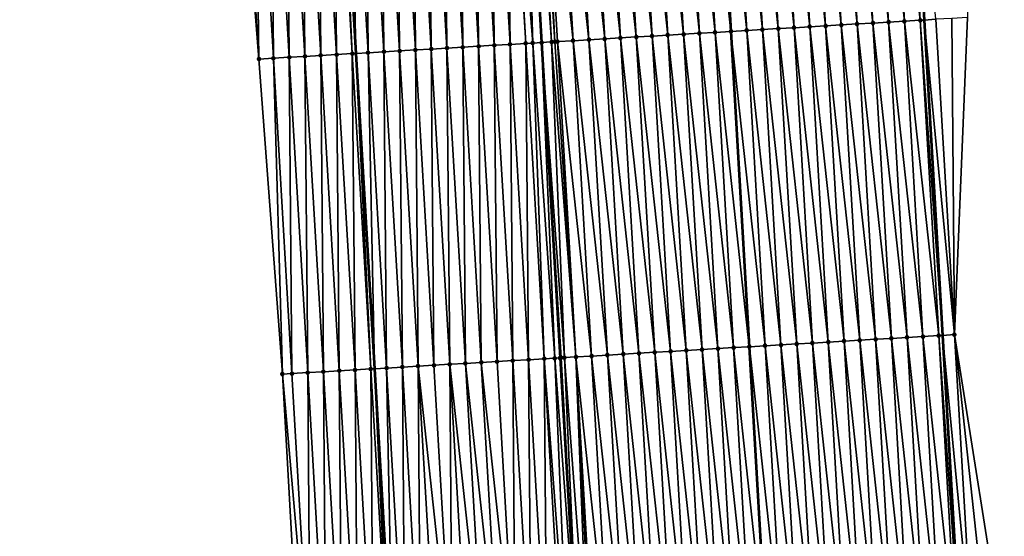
# Model space of a CAD drawing. Header units: feet. Extents: x 2010743 to 2022806, y 818705 to 837694.
# Tile 451 of 531: x 2011372 to 2011434, y 834661 to 834694. Entities that reach past the tile are written whole.
import ezdxf

# ---------------------------------------------------------------- set-up
doc = ezdxf.new("R2010")
doc.units = ezdxf.units.FT
doc.header["$MEASUREMENT"] = 0
for name, color, linetype, lineweight in [('EP_Travel Lane', 172, 'Continuous', 53), ('Road Shots', 141, 'Continuous', 100), ('STRIPING', 60, 'Continuous', 53)]:
    doc.layers.add(name, color=color, linetype=linetype, lineweight=lineweight)
doc.layers.add('I-77-MM17-21_NB-Surface-Border', color=7, linetype='Continuous')
doc.layers.add('I-77-MM17-21_NB-Surface-TIN', color=7, linetype='Continuous')

msp = doc.modelspace()

# ---------------------------------------------------------------- linework, layer by layer
at = {"layer": 'EP_Travel Lane'}
for points in [[(2011413.972, 834933.254, 310.525), (2011415.376, 834913.306, 310.196), (2011416.733, 834893.274, 309.84), (2011418.055, 834873.321, 309.459), (2011419.377, 834853.368, 309.1), (2011420.656, 834833.319, 308.758), (2011421.901, 834813.361, 308.376), (2011423.146, 834793.403, 308.033), (2011424.37, 834773.403, 307.657), (2011425.579, 834753.443, 307.312), (2011426.787, 834733.482, 306.968), (2011427.973, 834713.477, 306.613), (2011429.143, 834693.515, 306.255), (2011430.313, 834673.552, 305.89), (2011431.473, 834653.565, 305.565)], [(2011378.111, 834930.729, 310.823), (2011379.473, 834910.778, 310.478), (2011380.806, 834890.876, 310.144), (2011382.128, 834870.923, 309.784), (2011383.45, 834850.97, 309.402), (2011384.718, 834831.071, 309.036), (2011385.963, 834811.113, 308.699), (2011387.208, 834791.155, 308.328), (2011388.428, 834771.221, 307.975), (2011389.637, 834751.261, 307.616), (2011390.845, 834731.301, 307.257), (2011392.027, 834711.365, 306.903), (2011393.197, 834691.403, 306.541), (2011394.367, 834671.44, 306.18), (2011395.525, 834651.492, 305.828)]]:
    msp.add_polyline3d(points, dxfattribs=at)
at = {"layer": 'I-77-MM17-21_NB-Surface-Border', "color": 3, "linetype": 'Continuous', "lineweight": -3}
for points in [[(2011389.655, 834651.157, 305.649), (2011388.539, 834671.102, 306.005), (2011387.05, 834691.046, 306.347), (2011385.484, 834710.985, 306.705), (2011384.623, 834730.927, 307.073), (2011383.415, 834750.888, 307.417), (2011382.206, 834770.848, 307.764), (2011380.987, 834790.771, 308.127), (2011379.742, 834810.728, 308.507), (2011378.496, 834830.687, 308.847), (2011377.228, 834850.559, 309.211), (2011376.261, 834870.535, 309.597), (2011375.478, 834890.524, 309.974), (2011373.638, 834910.372, 310.299), (2011371.915, 834930.297, 310.642)], [(2011417.113, 834913.429, 310.133), (2011418.473, 834893.391, 309.778), (2011420.799, 834873.506, 309.356), (2011423.126, 834853.62, 308.964), (2011425.405, 834833.618, 308.573), (2011426.65, 834813.661, 308.196), (2011427.895, 834793.703, 307.843), (2011429.12, 834773.694, 307.478), (2011430.328, 834753.734, 307.123), (2011430.539, 834733.712, 306.821), (2011431.725, 834713.7, 306.461), (2011431.897, 834693.678, 306.145), (2011431.07, 834673.597, 305.862), (2011434.225, 834653.725, 305.453)]]:
    msp.add_polyline3d(points, dxfattribs=at)
at = {"layer": 'I-77-MM17-21_NB-Surface-TIN', "color": 128, "linetype": 'Continuous', "lineweight": -3}
for points in [[(2011428.902, 834693.5, 306.265), (2011427.732, 834713.463, 306.622), (2011426.734, 834713.404, 306.658)], [(2011427.732, 834713.463, 306.622), (2011429.143, 834693.515, 306.255), (2011427.973, 834713.477, 306.613)], [(2011428.902, 834693.5, 306.265), (2011429.143, 834693.515, 306.255), (2011427.732, 834713.463, 306.622)], [(2011429.9, 834693.56, 306.225), (2011427.973, 834713.477, 306.613), (2011429.143, 834693.515, 306.255)], [(2011417.921, 834692.853, 306.484), (2011416.751, 834712.815, 306.862), (2011415.753, 834712.756, 306.885)], [(2011418.919, 834692.912, 306.456), (2011417.749, 834712.874, 306.833), (2011416.751, 834712.815, 306.862)], [(2011417.921, 834692.853, 306.484), (2011418.919, 834692.912, 306.456), (2011416.751, 834712.815, 306.862)], [(2011419.918, 834692.971, 306.432), (2011418.748, 834712.933, 306.812), (2011417.749, 834712.874, 306.833)], [(2011418.919, 834692.912, 306.456), (2011419.918, 834692.971, 306.432), (2011417.749, 834712.874, 306.833)], [(2011420.916, 834693.03, 306.412), (2011419.746, 834712.992, 306.793), (2011418.748, 834712.933, 306.812)], [(2011419.918, 834692.971, 306.432), (2011420.916, 834693.03, 306.412), (2011418.748, 834712.933, 306.812)], [(2011421.914, 834693.089, 306.397), (2011420.744, 834713.051, 306.773), (2011419.746, 834712.992, 306.793)], [(2011420.916, 834693.03, 306.412), (2011421.914, 834693.089, 306.397), (2011419.746, 834712.992, 306.793)], [(2011422.913, 834693.147, 306.384), (2011421.743, 834713.11, 306.753), (2011420.744, 834713.051, 306.773)], [(2011421.914, 834693.089, 306.397), (2011422.913, 834693.147, 306.384), (2011420.744, 834713.051, 306.773)], [(2011423.911, 834693.206, 306.37), (2011422.741, 834713.168, 306.736), (2011421.743, 834713.11, 306.753)], [(2011422.913, 834693.147, 306.384), (2011423.911, 834693.206, 306.37), (2011421.743, 834713.11, 306.753)], [(2011424.909, 834693.265, 306.355), (2011423.739, 834713.227, 306.72), (2011422.741, 834713.168, 306.736)], [(2011423.911, 834693.206, 306.37), (2011424.909, 834693.265, 306.355), (2011422.741, 834713.168, 306.736)], [(2011425.907, 834693.324, 306.339), (2011424.737, 834713.286, 306.703), (2011423.739, 834713.227, 306.72)], [(2011424.909, 834693.265, 306.355), (2011425.907, 834693.324, 306.339), (2011423.739, 834713.227, 306.72)], [(2011426.906, 834693.382, 306.322), (2011425.736, 834713.345, 306.682), (2011424.737, 834713.286, 306.703)], [(2011425.907, 834693.324, 306.339), (2011426.906, 834693.382, 306.322), (2011424.737, 834713.286, 306.703)], [(2011427.904, 834693.441, 306.3), (2011426.734, 834713.404, 306.658), (2011425.736, 834713.345, 306.682)], [(2011426.906, 834693.382, 306.322), (2011427.904, 834693.441, 306.3), (2011425.736, 834713.345, 306.682)], [(2011427.904, 834693.441, 306.3), (2011428.902, 834693.5, 306.265), (2011426.734, 834713.404, 306.658)], [(2011407.939, 834692.265, 306.646), (2011406.768, 834712.227, 307.012), (2011405.77, 834712.169, 307.029)], [(2011408.937, 834692.324, 306.628), (2011407.767, 834712.286, 306.996), (2011406.768, 834712.227, 307.012)], [(2011407.939, 834692.265, 306.646), (2011408.937, 834692.324, 306.628), (2011406.768, 834712.227, 307.012)], [(2011409.935, 834692.383, 306.611), (2011408.765, 834712.345, 306.981), (2011407.767, 834712.286, 306.996)], [(2011408.937, 834692.324, 306.628), (2011409.935, 834692.383, 306.611), (2011407.767, 834712.286, 306.996)], [(2011410.933, 834692.441, 306.595), (2011409.763, 834712.404, 306.968), (2011408.765, 834712.345, 306.981)], [(2011409.935, 834692.383, 306.611), (2011410.933, 834692.441, 306.595), (2011408.765, 834712.345, 306.981)], [(2011411.932, 834692.5, 306.578), (2011410.762, 834712.463, 306.95), (2011409.763, 834712.404, 306.968)], [(2011410.933, 834692.441, 306.595), (2011411.932, 834692.5, 306.578), (2011409.763, 834712.404, 306.968)], [(2011412.93, 834692.559, 306.561), (2011411.76, 834712.521, 306.934), (2011410.762, 834712.463, 306.95)], [(2011411.932, 834692.5, 306.578), (2011412.93, 834692.559, 306.561), (2011410.762, 834712.463, 306.95)], [(2011413.928, 834692.618, 306.546), (2011412.758, 834712.58, 306.919), (2011411.76, 834712.521, 306.934)], [(2011412.93, 834692.559, 306.561), (2011413.928, 834692.618, 306.546), (2011411.76, 834712.521, 306.934)], [(2011414.926, 834692.677, 306.536), (2011413.756, 834712.639, 306.909), (2011412.758, 834712.58, 306.919)], [(2011413.928, 834692.618, 306.546), (2011414.926, 834692.677, 306.536), (2011412.758, 834712.58, 306.919)], [(2011415.925, 834692.735, 306.524), (2011414.755, 834712.697, 306.902), (2011413.756, 834712.639, 306.909)], [(2011414.926, 834692.677, 306.536), (2011415.925, 834692.735, 306.524), (2011413.756, 834712.639, 306.909)], [(2011414.755, 834712.697, 306.902), (2011416.918, 834692.794, 306.504), (2011415.748, 834712.756, 306.885)], [(2011415.925, 834692.735, 306.524), (2011416.918, 834692.794, 306.504), (2011414.755, 834712.697, 306.902)], [(2011416.923, 834692.794, 306.504), (2011415.748, 834712.756, 306.885), (2011416.918, 834692.794, 306.504)], [(2011416.923, 834692.794, 306.504), (2011415.753, 834712.756, 306.885), (2011415.748, 834712.756, 306.885)], [(2011416.923, 834692.794, 306.504), (2011417.921, 834692.853, 306.484), (2011415.753, 834712.756, 306.885)], [(2011395.959, 834691.564, 306.579), (2011395.787, 834711.585, 306.947), (2011394.789, 834711.527, 306.936)], [(2011396.957, 834691.622, 306.587), (2011396.786, 834711.643, 306.957), (2011395.787, 834711.585, 306.947)], [(2011395.959, 834691.564, 306.579), (2011396.957, 834691.622, 306.587), (2011395.787, 834711.585, 306.947)], [(2011397.956, 834691.681, 306.596), (2011397.784, 834711.702, 306.967), (2011396.786, 834711.643, 306.957)], [(2011396.957, 834691.622, 306.587), (2011397.956, 834691.681, 306.596), (2011396.786, 834711.643, 306.957)], [(2011398.954, 834691.739, 306.604), (2011398.782, 834711.76, 306.976), (2011397.784, 834711.702, 306.967)], [(2011397.956, 834691.681, 306.596), (2011398.954, 834691.739, 306.604), (2011397.784, 834711.702, 306.967)], [(2011399.952, 834691.797, 306.612), (2011399.78, 834711.818, 306.988), (2011398.782, 834711.76, 306.976)], [(2011398.954, 834691.739, 306.604), (2011399.952, 834691.797, 306.612), (2011398.782, 834711.76, 306.976)], [(2011400.95, 834691.856, 306.623), (2011400.779, 834711.877, 307.001), (2011399.78, 834711.818, 306.988)], [(2011399.952, 834691.797, 306.612), (2011400.95, 834691.856, 306.623), (2011399.78, 834711.818, 306.988)], [(2011401.949, 834691.914, 306.636), (2011401.777, 834711.935, 307.016), (2011400.779, 834711.877, 307.001)], [(2011400.95, 834691.856, 306.623), (2011401.949, 834691.914, 306.636), (2011400.779, 834711.877, 307.001)], [(2011402.947, 834691.972, 306.653), (2011402.706, 834711.989, 307.034), (2011401.777, 834711.935, 307.016)], [(2011401.949, 834691.914, 306.636), (2011402.947, 834691.972, 306.653), (2011401.777, 834711.935, 307.016)], [(2011403.945, 834692.031, 306.67), (2011402.775, 834711.993, 307.036), (2011402.706, 834711.989, 307.034)], [(2011402.947, 834691.972, 306.653), (2011403.945, 834692.031, 306.67), (2011402.706, 834711.989, 307.034)], [(2011404.384, 834692.056, 306.675), (2011403.774, 834712.051, 307.047), (2011402.775, 834711.993, 307.036)], [(2011403.945, 834692.031, 306.67), (2011404.384, 834692.056, 306.675), (2011402.775, 834711.993, 307.036)], [(2011404.186, 834712.075, 307.048), (2011403.774, 834712.051, 307.047), (2011404.944, 834692.089, 306.679)], [(2011404.384, 834692.056, 306.675), (2011404.944, 834692.089, 306.679), (2011403.774, 834712.051, 307.047)], [(2011405.573, 834692.126, 306.681), (2011404.472, 834712.092, 307.047), (2011404.186, 834712.075, 307.048)], [(2011405.573, 834692.126, 306.681), (2011404.186, 834712.075, 307.048), (2011404.944, 834692.089, 306.679)], [(2011405.786, 834692.138, 306.681), (2011404.772, 834712.11, 307.045), (2011404.472, 834712.092, 307.047)], [(2011405.573, 834692.126, 306.681), (2011405.786, 834692.138, 306.681), (2011404.472, 834712.092, 307.047)], [(2011406.94, 834692.206, 306.664), (2011405.77, 834712.169, 307.029), (2011404.772, 834712.11, 307.045)], [(2011405.786, 834692.138, 306.681), (2011405.942, 834692.147, 306.68), (2011404.772, 834712.11, 307.045)], [(2011405.942, 834692.147, 306.68), (2011406.94, 834692.206, 306.664), (2011404.772, 834712.11, 307.045)], [(2011406.94, 834692.206, 306.664), (2011407.939, 834692.265, 306.646), (2011405.77, 834712.169, 307.029)], [(2011387.05, 834691.046, 306.347), (2011385.804, 834711.004, 306.716), (2011385.484, 834710.985, 306.705)], [(2011387.05, 834691.046, 306.347), (2011386.802, 834711.062, 306.749), (2011385.804, 834711.004, 306.716)], [(2011387.972, 834691.099, 306.379), (2011387.801, 834711.12, 306.779), (2011386.802, 834711.062, 306.749)], [(2011387.05, 834691.046, 306.347), (2011387.972, 834691.099, 306.379), (2011386.802, 834711.062, 306.749)], [(2011388.971, 834691.157, 306.414), (2011388.799, 834711.178, 306.818), (2011387.801, 834711.12, 306.779)], [(2011387.972, 834691.099, 306.379), (2011388.971, 834691.157, 306.414), (2011387.801, 834711.12, 306.779)], [(2011389.969, 834691.215, 306.451), (2011389.797, 834711.236, 306.85), (2011388.799, 834711.178, 306.818)], [(2011388.971, 834691.157, 306.414), (2011389.969, 834691.215, 306.451), (2011388.799, 834711.178, 306.818)], [(2011390.967, 834691.273, 306.48), (2011390.796, 834711.294, 306.878), (2011389.797, 834711.236, 306.85)], [(2011389.969, 834691.215, 306.451), (2011390.967, 834691.273, 306.48), (2011389.797, 834711.236, 306.85)], [(2011391.966, 834691.331, 306.515), (2011391.794, 834711.352, 306.9), (2011390.796, 834711.294, 306.878)], [(2011390.967, 834691.273, 306.48), (2011391.966, 834691.331, 306.515), (2011390.796, 834711.294, 306.878)], [(2011392.964, 834691.389, 306.537), (2011392.027, 834711.365, 306.903), (2011391.794, 834711.352, 306.9)], [(2011391.966, 834691.331, 306.515), (2011392.964, 834691.389, 306.537), (2011391.794, 834711.352, 306.9)], [(2011392.792, 834711.41, 306.912), (2011392.027, 834711.365, 306.903), (2011393.197, 834691.403, 306.541)], [(2011392.964, 834691.389, 306.537), (2011393.197, 834691.403, 306.541), (2011392.027, 834711.365, 306.903)], [(2011393.962, 834691.447, 306.554), (2011393.791, 834711.468, 306.924), (2011392.792, 834711.41, 306.912)], [(2011393.962, 834691.447, 306.554), (2011392.792, 834711.41, 306.912), (2011393.197, 834691.403, 306.541)], [(2011394.961, 834691.506, 306.569), (2011394.789, 834711.527, 306.936), (2011393.791, 834711.468, 306.924)], [(2011393.962, 834691.447, 306.554), (2011394.961, 834691.506, 306.569), (2011393.791, 834711.468, 306.924)], [(2011394.961, 834691.506, 306.569), (2011395.959, 834691.564, 306.579), (2011394.789, 834711.527, 306.936)], [(2011430.072, 834673.538, 305.899), (2011428.902, 834693.5, 306.265), (2011427.904, 834693.441, 306.3)], [(2011428.902, 834693.5, 306.265), (2011430.313, 834673.552, 305.89), (2011429.143, 834693.515, 306.255)], [(2011430.072, 834673.538, 305.899), (2011430.313, 834673.552, 305.89), (2011428.902, 834693.5, 306.265)], [(2011431.07, 834673.597, 305.862), (2011429.9, 834693.56, 306.225), (2011429.143, 834693.515, 306.255)], [(2011431.07, 834673.597, 305.862), (2011429.143, 834693.515, 306.255), (2011430.313, 834673.552, 305.89)], [(2011431.07, 834673.597, 305.862), (2011430.899, 834693.619, 306.186), (2011429.9, 834693.56, 306.225)], [(2011431.07, 834673.597, 305.862), (2011431.897, 834693.678, 306.145), (2011430.899, 834693.619, 306.186)], [(2011420.089, 834672.949, 306.094), (2011418.919, 834692.912, 306.456), (2011417.921, 834692.853, 306.484)], [(2011421.088, 834673.008, 306.069), (2011419.918, 834692.971, 306.432), (2011418.919, 834692.912, 306.456)], [(2011420.089, 834672.949, 306.094), (2011421.088, 834673.008, 306.069), (2011418.919, 834692.912, 306.456)], [(2011422.086, 834673.067, 306.048), (2011420.916, 834693.03, 306.412), (2011419.918, 834692.971, 306.432)], [(2011421.088, 834673.008, 306.069), (2011422.086, 834673.067, 306.048), (2011419.918, 834692.971, 306.432)], [(2011423.084, 834673.126, 306.031), (2011421.914, 834693.089, 306.397), (2011420.916, 834693.03, 306.412)], [(2011422.086, 834673.067, 306.048), (2011423.084, 834673.126, 306.031), (2011420.916, 834693.03, 306.412)], [(2011424.083, 834673.185, 306.018), (2011422.913, 834693.147, 306.384), (2011421.914, 834693.089, 306.397)], [(2011423.084, 834673.126, 306.031), (2011424.083, 834673.185, 306.018), (2011421.914, 834693.089, 306.397)], [(2011425.081, 834673.244, 306.005), (2011423.911, 834693.206, 306.37), (2011422.913, 834693.147, 306.384)], [(2011424.083, 834673.185, 306.018), (2011425.081, 834673.244, 306.005), (2011422.913, 834693.147, 306.384)], [(2011426.079, 834673.302, 305.991), (2011424.909, 834693.265, 306.355), (2011423.911, 834693.206, 306.37)], [(2011425.081, 834673.244, 306.005), (2011426.079, 834673.302, 305.991), (2011423.911, 834693.206, 306.37)], [(2011427.077, 834673.361, 305.976), (2011425.907, 834693.324, 306.339), (2011424.909, 834693.265, 306.355)], [(2011426.079, 834673.302, 305.991), (2011427.077, 834673.361, 305.976), (2011424.909, 834693.265, 306.355)], [(2011428.076, 834673.42, 305.958), (2011426.906, 834693.382, 306.322), (2011425.907, 834693.324, 306.339)], [(2011427.077, 834673.361, 305.976), (2011428.076, 834673.42, 305.958), (2011425.907, 834693.324, 306.339)], [(2011429.074, 834673.479, 305.932), (2011427.904, 834693.441, 306.3), (2011426.906, 834693.382, 306.322)], [(2011428.076, 834673.42, 305.958), (2011429.074, 834673.479, 305.932), (2011426.906, 834693.382, 306.322)], [(2011429.074, 834673.479, 305.932), (2011430.072, 834673.538, 305.899), (2011427.904, 834693.441, 306.3)], [(2011409.109, 834672.303, 306.27), (2011407.939, 834692.265, 306.646), (2011406.94, 834692.206, 306.664)], [(2011410.107, 834672.362, 306.253), (2011408.937, 834692.324, 306.628), (2011407.939, 834692.265, 306.646)], [(2011409.109, 834672.303, 306.27), (2011410.107, 834672.362, 306.253), (2011407.939, 834692.265, 306.646)], [(2011411.105, 834672.42, 306.237), (2011409.935, 834692.383, 306.611), (2011408.937, 834692.324, 306.628)], [(2011410.107, 834672.362, 306.253), (2011411.105, 834672.42, 306.237), (2011408.937, 834692.324, 306.628)], [(2011412.103, 834672.479, 306.222), (2011410.933, 834692.441, 306.595), (2011409.935, 834692.383, 306.611)], [(2011411.105, 834672.42, 306.237), (2011412.103, 834672.479, 306.222), (2011409.935, 834692.383, 306.611)], [(2011413.102, 834672.538, 306.205), (2011411.932, 834692.5, 306.578), (2011410.933, 834692.441, 306.595)], [(2011412.103, 834672.479, 306.222), (2011413.102, 834672.538, 306.205), (2011410.933, 834692.441, 306.595)], [(2011414.1, 834672.597, 306.188), (2011412.93, 834692.559, 306.561), (2011411.932, 834692.5, 306.578)], [(2011413.102, 834672.538, 306.205), (2011414.1, 834672.597, 306.188), (2011411.932, 834692.5, 306.578)], [(2011415.098, 834672.656, 306.173), (2011413.928, 834692.618, 306.546), (2011412.93, 834692.559, 306.561)], [(2011414.1, 834672.597, 306.188), (2011415.098, 834672.656, 306.173), (2011412.93, 834692.559, 306.561)], [(2011416.096, 834672.714, 306.161), (2011414.926, 834692.677, 306.536), (2011413.928, 834692.618, 306.546)], [(2011415.098, 834672.656, 306.173), (2011416.096, 834672.714, 306.161), (2011413.928, 834692.618, 306.546)], [(2011417.095, 834672.773, 306.15), (2011415.925, 834692.735, 306.524), (2011414.926, 834692.677, 306.536)], [(2011416.096, 834672.714, 306.161), (2011417.095, 834672.773, 306.15), (2011414.926, 834692.677, 306.536)], [(2011415.925, 834692.735, 306.524), (2011418.088, 834672.831, 306.137), (2011416.918, 834692.794, 306.504)], [(2011417.095, 834672.773, 306.15), (2011418.088, 834672.831, 306.137), (2011415.925, 834692.735, 306.524)], [(2011418.093, 834672.832, 306.137), (2011416.918, 834692.794, 306.504), (2011418.088, 834672.831, 306.137)], [(2011418.093, 834672.832, 306.137), (2011416.923, 834692.794, 306.504), (2011416.918, 834692.794, 306.504)], [(2011419.091, 834672.891, 306.118), (2011417.921, 834692.853, 306.484), (2011416.923, 834692.794, 306.504)], [(2011418.093, 834672.832, 306.137), (2011419.091, 834672.891, 306.118), (2011416.923, 834692.794, 306.504)], [(2011419.091, 834672.891, 306.118), (2011420.089, 834672.949, 306.094), (2011417.921, 834692.853, 306.484)], [(2011398.127, 834671.66, 306.222), (2011397.956, 834691.681, 306.596), (2011396.957, 834691.622, 306.587)], [(2011399.126, 834671.718, 306.232), (2011398.954, 834691.739, 306.604), (2011397.956, 834691.681, 306.596)], [(2011398.127, 834671.66, 306.222), (2011399.126, 834671.718, 306.232), (2011397.956, 834691.681, 306.596)], [(2011400.124, 834671.777, 306.241), (2011399.952, 834691.797, 306.612), (2011398.954, 834691.739, 306.604)], [(2011399.126, 834671.718, 306.232), (2011400.124, 834671.777, 306.241), (2011398.954, 834691.739, 306.604)], [(2011401.122, 834671.835, 306.251), (2011400.95, 834691.856, 306.623), (2011399.952, 834691.797, 306.612)], [(2011400.124, 834671.777, 306.241), (2011401.122, 834671.835, 306.251), (2011399.952, 834691.797, 306.612)], [(2011402.121, 834671.893, 306.26), (2011401.949, 834691.914, 306.636), (2011400.95, 834691.856, 306.623)], [(2011401.122, 834671.835, 306.251), (2011402.121, 834671.893, 306.26), (2011400.95, 834691.856, 306.623)], [(2011403.119, 834671.952, 306.27), (2011402.947, 834691.972, 306.653), (2011401.949, 834691.914, 306.636)], [(2011402.121, 834671.893, 306.26), (2011403.119, 834671.952, 306.27), (2011401.949, 834691.914, 306.636)], [(2011404.117, 834672.01, 306.284), (2011403.945, 834692.031, 306.67), (2011402.947, 834691.972, 306.653)], [(2011403.119, 834671.952, 306.27), (2011404.117, 834672.01, 306.284), (2011402.947, 834691.972, 306.653)], [(2011405.115, 834672.068, 306.299), (2011404.384, 834692.056, 306.675), (2011403.945, 834692.031, 306.67)], [(2011404.117, 834672.01, 306.284), (2011405.115, 834672.068, 306.299), (2011403.945, 834692.031, 306.67)], [(2011405.776, 834672.107, 306.307), (2011404.944, 834692.089, 306.679), (2011404.384, 834692.056, 306.675)], [(2011405.115, 834672.068, 306.299), (2011405.776, 834672.107, 306.307), (2011404.384, 834692.056, 306.675)], [(2011406.384, 834672.142, 306.309), (2011405.573, 834692.126, 306.681), (2011404.944, 834692.089, 306.679)], [(2011406.18, 834672.13, 306.309), (2011406.384, 834672.142, 306.309), (2011404.944, 834692.089, 306.679)], [(2011406.18, 834672.13, 306.309), (2011404.944, 834692.089, 306.679), (2011406.114, 834672.127, 306.309)], [(2011405.776, 834672.107, 306.307), (2011406.114, 834672.127, 306.309), (2011404.944, 834692.089, 306.679)], [(2011407.112, 834672.185, 306.303), (2011405.786, 834692.138, 306.681), (2011405.573, 834692.126, 306.681)], [(2011406.384, 834672.142, 306.309), (2011407.112, 834672.185, 306.303), (2011405.573, 834692.126, 306.681)], [(2011407.112, 834672.185, 306.303), (2011405.942, 834692.147, 306.68), (2011405.786, 834692.138, 306.681)], [(2011408.11, 834672.244, 306.288), (2011406.94, 834692.206, 306.664), (2011405.942, 834692.147, 306.68)], [(2011407.112, 834672.185, 306.303), (2011408.11, 834672.244, 306.288), (2011405.942, 834692.147, 306.68)], [(2011408.11, 834672.244, 306.288), (2011409.109, 834672.303, 306.27), (2011406.94, 834692.206, 306.664)], [(2011388.539, 834671.102, 306.005), (2011387.972, 834691.099, 306.379), (2011387.05, 834691.046, 306.347)], [(2011389.143, 834671.137, 306.027), (2011388.971, 834691.157, 306.414), (2011387.972, 834691.099, 306.379)], [(2011388.539, 834671.102, 306.005), (2011389.143, 834671.137, 306.027), (2011387.972, 834691.099, 306.379)], [(2011390.141, 834671.195, 306.059), (2011389.969, 834691.215, 306.451), (2011388.971, 834691.157, 306.414)], [(2011389.143, 834671.137, 306.027), (2011390.141, 834671.195, 306.059), (2011388.971, 834691.157, 306.414)], [(2011391.139, 834671.253, 306.092), (2011390.967, 834691.273, 306.48), (2011389.969, 834691.215, 306.451)], [(2011390.141, 834671.195, 306.059), (2011391.139, 834671.253, 306.092), (2011389.969, 834691.215, 306.451)], [(2011392.138, 834671.311, 306.127), (2011391.966, 834691.331, 306.515), (2011390.967, 834691.273, 306.48)], [(2011391.139, 834671.253, 306.092), (2011392.138, 834671.311, 306.127), (2011390.967, 834691.273, 306.48)], [(2011393.136, 834671.369, 306.159), (2011392.964, 834691.389, 306.537), (2011391.966, 834691.331, 306.515)], [(2011392.138, 834671.311, 306.127), (2011393.136, 834671.369, 306.159), (2011391.966, 834691.331, 306.515)], [(2011394.134, 834671.427, 306.177), (2011393.197, 834691.403, 306.541), (2011392.964, 834691.389, 306.537)], [(2011393.136, 834671.369, 306.159), (2011394.134, 834671.427, 306.177), (2011392.964, 834691.389, 306.537)], [(2011393.962, 834691.447, 306.554), (2011393.197, 834691.403, 306.541), (2011394.367, 834671.44, 306.18)], [(2011394.134, 834671.427, 306.177), (2011394.367, 834671.44, 306.18), (2011393.197, 834691.403, 306.541)], [(2011395.132, 834671.485, 306.188), (2011394.961, 834691.506, 306.569), (2011393.962, 834691.447, 306.554)], [(2011395.132, 834671.485, 306.188), (2011393.962, 834691.447, 306.554), (2011394.367, 834671.44, 306.18)], [(2011396.131, 834671.543, 306.2), (2011395.959, 834691.564, 306.579), (2011394.961, 834691.506, 306.569)], [(2011395.132, 834671.485, 306.188), (2011396.131, 834671.543, 306.2), (2011394.961, 834691.506, 306.569)], [(2011397.129, 834671.602, 306.212), (2011396.957, 834691.622, 306.587), (2011395.959, 834691.564, 306.579)], [(2011396.131, 834671.543, 306.2), (2011397.129, 834671.602, 306.212), (2011395.959, 834691.564, 306.579)], [(2011397.129, 834671.602, 306.212), (2011398.127, 834671.66, 306.222), (2011396.957, 834691.622, 306.587)], [(2011432.228, 834653.609, 305.535), (2011431.07, 834673.597, 305.862), (2011430.313, 834673.552, 305.89)], [(2011432.228, 834653.609, 305.535), (2011433.226, 834653.667, 305.497), (2011431.07, 834673.597, 305.862)], [(2011433.226, 834653.667, 305.497), (2011434.225, 834653.725, 305.453), (2011431.07, 834673.597, 305.862)], [(2011421.246, 834652.973, 305.745), (2011420.089, 834672.949, 306.094), (2011419.091, 834672.891, 306.118)], [(2011422.245, 834653.031, 305.725), (2011421.088, 834673.008, 306.069), (2011420.089, 834672.949, 306.094)], [(2011421.246, 834652.973, 305.745), (2011422.245, 834653.031, 305.725), (2011420.089, 834672.949, 306.094)], [(2011423.243, 834653.089, 305.709), (2011422.086, 834673.067, 306.048), (2011421.088, 834673.008, 306.069)], [(2011422.245, 834653.031, 305.725), (2011423.243, 834653.089, 305.709), (2011421.088, 834673.008, 306.069)], [(2011424.241, 834653.146, 305.695), (2011423.084, 834673.126, 306.031), (2011422.086, 834673.067, 306.048)], [(2011423.243, 834653.089, 305.709), (2011424.241, 834653.146, 305.695), (2011422.086, 834673.067, 306.048)], [(2011425.24, 834653.204, 305.68), (2011424.083, 834673.185, 306.018), (2011423.084, 834673.126, 306.031)], [(2011424.241, 834653.146, 305.695), (2011425.24, 834653.204, 305.68), (2011423.084, 834673.126, 306.031)], [(2011426.238, 834653.262, 305.665), (2011425.081, 834673.244, 306.005), (2011424.083, 834673.185, 306.018)], [(2011425.24, 834653.204, 305.68), (2011426.238, 834653.262, 305.665), (2011424.083, 834673.185, 306.018)], [(2011427.236, 834653.32, 305.651), (2011426.079, 834673.302, 305.991), (2011425.081, 834673.244, 306.005)], [(2011426.238, 834653.262, 305.665), (2011427.236, 834653.32, 305.651), (2011425.081, 834673.244, 306.005)], [(2011428.235, 834653.377, 305.636), (2011427.077, 834673.361, 305.976), (2011426.079, 834673.302, 305.991)], [(2011427.236, 834653.32, 305.651), (2011428.235, 834653.377, 305.636), (2011426.079, 834673.302, 305.991)], [(2011429.233, 834653.435, 305.62), (2011428.076, 834673.42, 305.958), (2011427.077, 834673.361, 305.976)], [(2011428.235, 834653.377, 305.636), (2011429.233, 834653.435, 305.62), (2011427.077, 834673.361, 305.976)], [(2011430.231, 834653.493, 305.605), (2011429.074, 834673.479, 305.932), (2011428.076, 834673.42, 305.958)], [(2011429.233, 834653.435, 305.62), (2011430.231, 834653.493, 305.605), (2011428.076, 834673.42, 305.958)], [(2011431.23, 834653.551, 305.574), (2011430.072, 834673.538, 305.899), (2011429.074, 834673.479, 305.932)], [(2011430.231, 834653.493, 305.605), (2011431.23, 834653.551, 305.574), (2011429.074, 834673.479, 305.932)], [(2011430.072, 834673.538, 305.899), (2011431.473, 834653.565, 305.565), (2011430.313, 834673.552, 305.89)], [(2011431.23, 834653.551, 305.574), (2011431.473, 834653.565, 305.565), (2011430.072, 834673.538, 305.899)], [(2011432.228, 834653.609, 305.535), (2011430.313, 834673.552, 305.89), (2011431.473, 834653.565, 305.565)], [(2011411.263, 834652.396, 305.91), (2011410.107, 834672.362, 306.253), (2011409.109, 834672.303, 306.27)], [(2011412.261, 834652.454, 305.893), (2011411.105, 834672.42, 306.237), (2011410.107, 834672.362, 306.253)], [(2011411.263, 834652.396, 305.91), (2011412.261, 834652.454, 305.893), (2011410.107, 834672.362, 306.253)], [(2011413.26, 834652.511, 305.877), (2011412.103, 834672.479, 306.222), (2011411.105, 834672.42, 306.237)], [(2011412.261, 834652.454, 305.893), (2011413.26, 834652.511, 305.877), (2011411.105, 834672.42, 306.237)], [(2011414.258, 834652.569, 305.859), (2011413.102, 834672.538, 306.205), (2011412.103, 834672.479, 306.222)], [(2011413.26, 834652.511, 305.877), (2011414.258, 834652.569, 305.859), (2011412.103, 834672.479, 306.222)], [(2011415.256, 834652.627, 305.841), (2011414.1, 834672.597, 306.188), (2011413.102, 834672.538, 306.205)], [(2011414.258, 834652.569, 305.859), (2011415.256, 834652.627, 305.841), (2011413.102, 834672.538, 306.205)], [(2011416.255, 834652.685, 305.826), (2011415.098, 834672.656, 306.173), (2011414.1, 834672.597, 306.188)], [(2011415.256, 834652.627, 305.841), (2011416.255, 834652.685, 305.826), (2011414.1, 834672.597, 306.188)], [(2011417.253, 834652.742, 305.813), (2011416.096, 834672.714, 306.161), (2011415.098, 834672.656, 306.173)], [(2011416.255, 834652.685, 305.826), (2011417.253, 834652.742, 305.813), (2011415.098, 834672.656, 306.173)], [(2011418.251, 834652.8, 305.799), (2011417.095, 834672.773, 306.15), (2011416.096, 834672.714, 306.161)], [(2011417.253, 834652.742, 305.813), (2011418.251, 834652.8, 305.799), (2011416.096, 834672.714, 306.161)], [(2011417.095, 834672.773, 306.15), (2011419.248, 834652.858, 305.782), (2011418.088, 834672.831, 306.137)], [(2011418.251, 834652.8, 305.799), (2011419.248, 834652.858, 305.782), (2011417.095, 834672.773, 306.15)], [(2011419.25, 834652.858, 305.782), (2011418.093, 834672.832, 306.137), (2011418.088, 834672.831, 306.137)], [(2011419.25, 834652.858, 305.782), (2011418.088, 834672.831, 306.137), (2011419.248, 834652.858, 305.782)], [(2011420.248, 834652.915, 305.768), (2011419.091, 834672.891, 306.118), (2011418.093, 834672.832, 306.137)], [(2011419.25, 834652.858, 305.782), (2011420.248, 834652.915, 305.768), (2011418.093, 834672.832, 306.137)], [(2011420.248, 834652.915, 305.768), (2011421.246, 834652.973, 305.745), (2011419.091, 834672.891, 306.118)], [(2011399.283, 834651.707, 305.871), (2011399.126, 834671.718, 306.232), (2011398.127, 834671.66, 306.222)], [(2011401.28, 834651.822, 305.89), (2011400.124, 834671.777, 306.241), (2011399.126, 834671.718, 306.232)], [(2011399.283, 834651.707, 305.871), (2011400.281, 834651.764, 305.882), (2011399.126, 834671.718, 306.232)], [(2011400.281, 834651.764, 305.882), (2011401.28, 834651.822, 305.89), (2011399.126, 834671.718, 306.232)], [(2011402.278, 834651.879, 305.897), (2011401.122, 834671.835, 306.251), (2011400.124, 834671.777, 306.241)], [(2011401.28, 834651.822, 305.89), (2011402.278, 834651.879, 305.897), (2011400.124, 834671.777, 306.241)], [(2011403.276, 834651.936, 305.907), (2011402.121, 834671.893, 306.26), (2011401.122, 834671.835, 306.251)], [(2011402.278, 834651.879, 305.897), (2011403.276, 834651.936, 305.907), (2011401.122, 834671.835, 306.251)], [(2011403.276, 834651.936, 305.907), (2011403.119, 834671.952, 306.27), (2011402.121, 834671.893, 306.26)], [(2011404.275, 834651.994, 305.92), (2011404.117, 834672.01, 306.284), (2011403.119, 834671.952, 306.27)], [(2011403.276, 834651.936, 305.907), (2011404.275, 834651.994, 305.92), (2011403.119, 834671.952, 306.27)], [(2011405.273, 834652.051, 305.937), (2011405.115, 834672.068, 306.299), (2011404.117, 834672.01, 306.284)], [(2011404.275, 834651.994, 305.92), (2011405.273, 834652.051, 305.937), (2011404.117, 834672.01, 306.284)], [(2011406.612, 834652.127, 305.959), (2011405.776, 834672.107, 306.307), (2011405.115, 834672.068, 306.299)], [(2011405.273, 834652.051, 305.937), (2011406.271, 834652.108, 305.955), (2011405.115, 834672.068, 306.299)], [(2011406.271, 834652.108, 305.955), (2011406.612, 834652.127, 305.959), (2011405.115, 834672.068, 306.299)], [(2011405.776, 834672.107, 306.307), (2011407.27, 834652.165, 305.964), (2011406.114, 834672.127, 306.309)], [(2011406.612, 834652.127, 305.959), (2011407.27, 834652.165, 305.964), (2011405.776, 834672.107, 306.307)], [(2011406.18, 834672.13, 306.309), (2011406.114, 834672.127, 306.309), (2011407.27, 834652.165, 305.964)], [(2011406.18, 834672.13, 306.309), (2011407.27, 834652.165, 305.964), (2011406.384, 834672.142, 306.309)], [(2011407.885, 834652.2, 305.966), (2011407.112, 834672.185, 306.303), (2011406.384, 834672.142, 306.309)], [(2011407.885, 834652.2, 305.966), (2011406.384, 834672.142, 306.309), (2011407.27, 834652.165, 305.964)], [(2011409.266, 834652.28, 305.948), (2011408.11, 834672.244, 306.288), (2011407.112, 834672.185, 306.303)], [(2011407.885, 834652.2, 305.966), (2011408.091, 834652.212, 305.965), (2011407.112, 834672.185, 306.303)], [(2011408.091, 834652.212, 305.965), (2011408.268, 834652.223, 305.964), (2011407.112, 834672.185, 306.303)], [(2011408.268, 834652.223, 305.964), (2011409.266, 834652.28, 305.948), (2011407.112, 834672.185, 306.303)], [(2011410.265, 834652.338, 305.929), (2011409.109, 834672.303, 306.27), (2011408.11, 834672.244, 306.288)], [(2011409.266, 834652.28, 305.948), (2011410.265, 834652.338, 305.929), (2011408.11, 834672.244, 306.288)], [(2011410.265, 834652.338, 305.929), (2011411.263, 834652.396, 305.91), (2011409.109, 834672.303, 306.27)], [(2011390.298, 834651.194, 305.671), (2011389.143, 834671.137, 306.027), (2011388.539, 834671.102, 306.005)], [(2011389.655, 834651.157, 305.649), (2011390.298, 834651.194, 305.671), (2011388.539, 834671.102, 306.005)], [(2011390.298, 834651.194, 305.671), (2011390.141, 834671.195, 306.059), (2011389.143, 834671.137, 306.027)], [(2011391.296, 834651.25, 305.709), (2011391.139, 834671.253, 306.092), (2011390.141, 834671.195, 306.059)], [(2011390.298, 834651.194, 305.671), (2011391.296, 834651.25, 305.709), (2011390.141, 834671.195, 306.059)], [(2011392.294, 834651.307, 305.747), (2011392.138, 834671.311, 306.127), (2011391.139, 834671.253, 306.092)], [(2011391.296, 834651.25, 305.709), (2011392.294, 834651.307, 305.747), (2011391.139, 834671.253, 306.092)], [(2011393.293, 834651.364, 305.777), (2011393.136, 834671.369, 306.159), (2011392.138, 834671.311, 306.127)], [(2011392.294, 834651.307, 305.747), (2011393.293, 834651.364, 305.777), (2011392.138, 834671.311, 306.127)], [(2011394.291, 834651.421, 305.804), (2011394.134, 834671.427, 306.177), (2011393.136, 834671.369, 306.159)], [(2011393.293, 834651.364, 305.777), (2011394.291, 834651.421, 305.804), (2011393.136, 834671.369, 306.159)], [(2011395.289, 834651.478, 305.824), (2011394.367, 834671.44, 306.18), (2011394.134, 834671.427, 306.177)], [(2011394.291, 834651.421, 305.804), (2011395.289, 834651.478, 305.824), (2011394.134, 834671.427, 306.177)], [(2011395.132, 834671.485, 306.188), (2011394.367, 834671.44, 306.18), (2011395.525, 834651.492, 305.828)], [(2011395.289, 834651.478, 305.824), (2011395.525, 834651.492, 305.828), (2011394.367, 834671.44, 306.18)], [(2011396.288, 834651.535, 305.839), (2011396.131, 834671.543, 306.2), (2011395.132, 834671.485, 306.188)], [(2011396.288, 834651.535, 305.839), (2011395.132, 834671.485, 306.188), (2011395.525, 834651.492, 305.828)], [(2011397.286, 834651.593, 305.852), (2011397.129, 834671.602, 306.212), (2011396.131, 834671.543, 306.2)], [(2011396.288, 834651.535, 305.839), (2011397.286, 834651.593, 305.852), (2011396.131, 834671.543, 306.2)], [(2011399.283, 834651.707, 305.871), (2011398.127, 834671.66, 306.222), (2011397.129, 834671.602, 306.212)], [(2011397.286, 834651.593, 305.852), (2011398.284, 834651.65, 305.863), (2011397.129, 834671.602, 306.212)], [(2011398.284, 834651.65, 305.863), (2011399.283, 834651.707, 305.871), (2011397.129, 834671.602, 306.212)]]:
    msp.add_3dface(points, dxfattribs=at)
at = {"layer": 'Road Shots', "lineweight": 100}
for p in [(2011428.902, 834693.5, 306.265), (2011418.919, 834692.912, 306.456), (2011419.918, 834692.971, 306.432), (2011420.916, 834693.03, 306.412), (2011421.914, 834693.089, 306.397), (2011422.913, 834693.147, 306.384), (2011423.911, 834693.206, 306.37), (2011424.909, 834693.265, 306.355), (2011425.907, 834693.324, 306.339), (2011426.906, 834693.382, 306.322), (2011427.904, 834693.441, 306.3), (2011407.939, 834692.265, 306.646), (2011408.937, 834692.324, 306.628), (2011409.935, 834692.383, 306.611), (2011410.933, 834692.441, 306.595), (2011411.932, 834692.5, 306.578), (2011412.93, 834692.559, 306.561), (2011413.928, 834692.618, 306.546), (2011414.926, 834692.677, 306.536), (2011415.925, 834692.735, 306.524), (2011416.923, 834692.794, 306.504), (2011417.921, 834692.853, 306.484), (2011397.956, 834691.681, 306.596), (2011398.954, 834691.739, 306.604), (2011399.952, 834691.797, 306.612), (2011400.95, 834691.856, 306.623), (2011401.949, 834691.914, 306.636), (2011402.947, 834691.972, 306.653), (2011403.945, 834692.031, 306.67), (2011404.384, 834692.056, 306.675), (2011404.944, 834692.089, 306.679), (2011405.573, 834692.126, 306.681), (2011405.786, 834692.138, 306.681), (2011405.942, 834692.147, 306.68), (2011406.94, 834692.206, 306.664), (2011387.05, 834691.046, 306.347), (2011387.972, 834691.099, 306.379), (2011388.971, 834691.157, 306.414), (2011389.969, 834691.215, 306.451), (2011390.967, 834691.273, 306.48), (2011391.966, 834691.331, 306.515), (2011392.964, 834691.389, 306.537), (2011393.962, 834691.447, 306.554), (2011394.961, 834691.506, 306.569), (2011395.959, 834691.564, 306.579), (2011396.957, 834691.622, 306.587), (2011431.07, 834673.597, 305.862), (2011420.089, 834672.949, 306.094), (2011421.088, 834673.008, 306.069), (2011422.086, 834673.067, 306.048), (2011423.084, 834673.126, 306.031), (2011424.083, 834673.185, 306.018), (2011425.081, 834673.244, 306.005), (2011426.079, 834673.302, 305.991), (2011427.077, 834673.361, 305.976), (2011428.076, 834673.42, 305.958), (2011429.074, 834673.479, 305.932), (2011430.072, 834673.538, 305.899), (2011410.107, 834672.362, 306.253), (2011411.105, 834672.42, 306.237), (2011412.103, 834672.479, 306.222), (2011413.102, 834672.538, 306.205), (2011414.1, 834672.597, 306.188), (2011415.098, 834672.656, 306.173), (2011416.096, 834672.714, 306.161), (2011417.095, 834672.773, 306.15), (2011418.093, 834672.832, 306.137), (2011419.091, 834672.891, 306.118), (2011399.126, 834671.718, 306.232), (2011400.124, 834671.777, 306.241), (2011401.122, 834671.835, 306.251), (2011402.121, 834671.893, 306.26), (2011403.119, 834671.952, 306.27), (2011404.117, 834672.01, 306.284), (2011405.115, 834672.068, 306.299), (2011405.776, 834672.107, 306.307), (2011406.114, 834672.127, 306.309), (2011406.18, 834672.13, 306.309), (2011406.384, 834672.142, 306.309), (2011407.112, 834672.185, 306.303), (2011408.11, 834672.244, 306.288), (2011409.109, 834672.303, 306.27), (2011388.539, 834671.102, 306.005), (2011389.143, 834671.137, 306.027), (2011390.141, 834671.195, 306.059), (2011391.139, 834671.253, 306.092), (2011392.138, 834671.311, 306.127), (2011393.136, 834671.369, 306.159), (2011394.134, 834671.427, 306.177), (2011395.132, 834671.485, 306.188), (2011396.131, 834671.543, 306.2), (2011397.129, 834671.602, 306.212), (2011398.127, 834671.66, 306.222)]:
    msp.add_point(p, dxfattribs=at)
at = {"layer": 'STRIPING'}
for points in [[(2011401.762, 834932.392, 310.748), (2011403.163, 834912.444, 310.41), (2011404.515, 834892.456, 310.07), (2011405.837, 834872.503, 309.706), (2011407.159, 834852.55, 309.339), (2011408.434, 834832.552, 308.978), (2011409.679, 834812.594, 308.607), (2011410.925, 834792.636, 308.274), (2011412.147, 834772.658, 307.925), (2011413.355, 834752.698, 307.579), (2011414.564, 834732.737, 307.223), (2011415.748, 834712.756, 306.885), (2011416.918, 834692.794, 306.504), (2011418.088, 834672.831, 306.137), (2011419.248, 834652.858, 305.782)], [(2011389.776, 834931.546, 310.938), (2011391.178, 834911.598, 310.599), (2011392.531, 834891.654, 310.263), (2011393.86, 834871.702, 309.904), (2011395.188, 834851.749, 309.535), (2011396.462, 834831.802, 309.179), (2011397.707, 834811.844, 308.808), (2011398.953, 834791.886, 308.469), (2011400.174, 834771.93, 308.11), (2011401.382, 834751.969, 307.76), (2011402.591, 834732.009, 307.394), (2011403.774, 834712.051, 307.047), (2011404.944, 834692.089, 306.679), (2011406.114, 834672.127, 306.309), (2011407.27, 834652.165, 305.964)]]:
    msp.add_polyline3d(points, dxfattribs=at)

doc.saveas('drawing.dxf')
